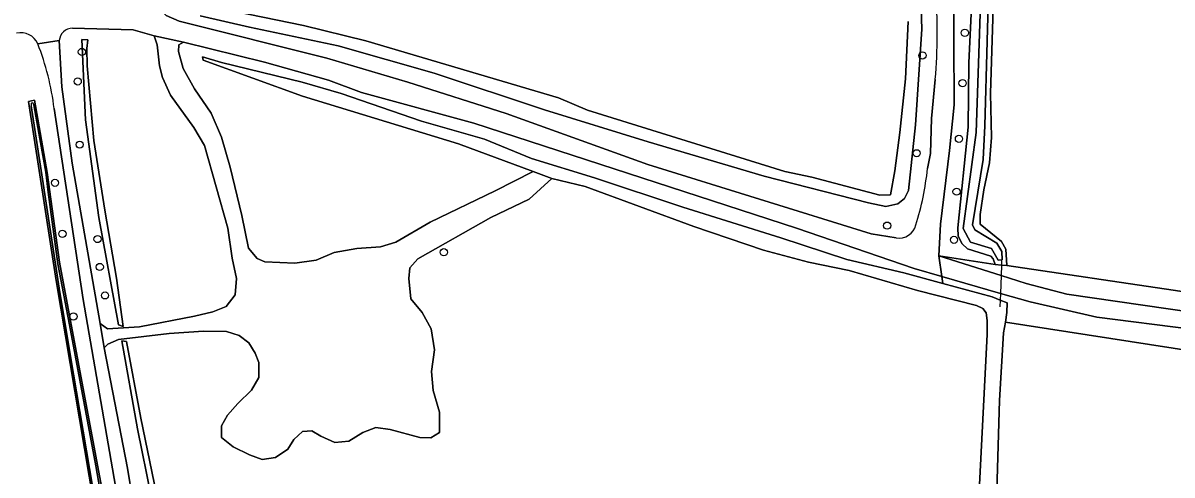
# Model space of a CAD drawing. Extents: x 162722 to 165104, y 384719 to 386284.
# Drawn here: x 163729.4 to 163886.4, y 385766.1 to 385827.9 of the extents above; entities that cross this region are included whole.
import ezdxf

# ---------------------------------------------------------------- set-up
doc = ezdxf.new("R2010")
doc.units = 0
for name, color, linetype in [('IMGEO_Boom', 7, 'Continuous'), ('IMGEO_Duiker', 7, 'Continuous'), ('IMGEO_Gemengd_bos', 7, 'Continuous'), ('IMGEO_Grasland_overig', 7, 'Continuous'), ('IMGEO_Groenvoorziening', 7, 'Continuous'), ('IMGEO_Loofbos', 7, 'Continuous'), ('IMGEO_Oever', 7, 'Continuous'), ('IMGEO_Voetpad_halfverhard', 7, 'Continuous'), ('IMGEO_Waterloop', 7, 'Continuous')]:
    doc.layers.add(name, color=color, linetype=linetype)

msp = doc.modelspace()

# ---------------------------------------------------------------- linework, layer by layer
at = {"layer": 'IMGEO_Boom'}
for centre in [(163858.13, 385826.56), (163737.48, 385823.95), (163852.35, 385823.47), (163736.91, 385819.92), (163857.82, 385819.68), (163737.17, 385811.28), (163857.33, 385812.07), (163851.55, 385810.1), (163733.8, 385806.05), (163857, 385804.85), (163847.52, 385800.21), (163734.82, 385799.09), (163739.62, 385798.37), (163856.65, 385798.26), (163786.94, 385796.57), (163739.92, 385794.56), (163740.64, 385790.67), (163736.32, 385787.79)]:
    msp.add_circle(centre, 0.489, dxfattribs=at)
at = {"layer": 'IMGEO_Duiker'}
msp.add_lwpolyline([(163863.15, 385795.39), (163863.13, 385794.81), (163863.08, 385793.38), (163863, 385790.94), (163862.96, 385790.03), (163862.93, 385789.11)], dxfattribs=at)
at = {"layer": 'IMGEO_Gemengd_bos'}
for points in [[(163864.35, 385947.55), (163864.16, 385923.57), (163863.88, 385914.23), (163863.53, 385909.74), (163863.58, 385894.09), (163863.04, 385883.86), (163863.13, 385875.81), (163862.86, 385858.66), (163862.35, 385851.1), (163862.38, 385841.75), (163861.64, 385818.27), (163861.77, 385812.27), (163861.51, 385808.77), (163860.73, 385805.09), (163860.21, 385801.72), (163860.22, 385800.43), (163863.14, 385798.03), (163863.74, 385797.01), (163863.87, 385794.75), (163909.35, 385788)], [(163734.39, 385825.5), (163734.74, 385819.17), (163736.13, 385808.75), (163739.97, 385786.83), (163740.96, 385786.1), (163745.35, 385786.37), (163752.87, 385787.83), (163755.39, 385788.43), (163757.19, 385789.16), (163758.42, 385790.76), (163758.62, 385793), (163758.02, 385795.74), (163757.42, 385799.86), (163754.23, 385811.17), (163752.79, 385813.61), (163749.57, 385818.06), (163748.48, 385820.45), (163748.08, 385822.03), (163747.76, 385824.92), (163747.37, 385826.14), (163744.49, 385826.99), (163736.21, 385827.18)], [(163740.4, 385754.63), (163733.98, 385792.72), (163730.2, 385817.18), (163730.99, 385817.35), (163732.72, 385807.48), (163734.43, 385795.23), (163741.92, 385755.09)], [(163744.47, 385750.66), (163737.67, 385790.09), (163733.69, 385816.2)], [(163859.96, 385761.21), (163861.17, 385785.31), (163861.2, 385787.24), (163861.05, 385788.31), (163860.59, 385788.87), (163859.73, 385789.3), (163851.66, 385791.35), (163842.32, 385794.06), (163836.79, 385795.22), (163830.62, 385796.85), (163821.1, 385800.1), (163806.26, 385805.57), (163801.71, 385806.67), (163798.58, 385803.81), (163793.37, 385801.3), (163783.4, 385795.69), (163782.3, 385794.44), (163782.14, 385792.97), (163782.42, 385790.18), (163783.99, 385788.35), (163785.2, 385786.11), (163785.68, 385783.21), (163785.26, 385780.29), (163785.46, 385777.65), (163786.34, 385774.73), (163786.33, 385771.91), (163785.16, 385771.2), (163783.64, 385771.25), (163779.6, 385772.35), (163777.65, 385772.59), (163775.87, 385771.93), (163773.94, 385770.74), (163772.06, 385770.57), (163770.13, 385771.41), (163768.89, 385772.17), (163767.64, 385772.07), (163766.42, 385770.98), (163765.6, 385769.66), (163763.92, 385768.53), (163762.09, 385768.25), (163760.39, 385768.86), (163758.14, 385769.98), (163756.56, 385771.26), (163756.54, 385772.86), (163757.38, 385774.3), (163758.79, 385775.9), (163760.67, 385777.7), (163761.64, 385779.45), (163761.64, 385781.48), (163761.17, 385782.78), (163760.3, 385784.2), (163758.99, 385785.17), (163757.26, 385785.73), (163754.09, 385785.77), (163749.41, 385785.45), (163742.5, 385784.62), (163741.03, 385784.02), (163740.54, 385783.52), (163743.7, 385767.05), (163746.43, 385750.3)], [(163746.94, 385763.23), (163745.06, 385772.45), (163742.93, 385784.47), (163743.57, 385784.39), (163745.52, 385773.9), (163748.58, 385759.06)]]:
    msp.add_lwpolyline(points, dxfattribs=at)
for points in [[(163743.14, 385786.43), (163742.46, 385786.63), (163739.8, 385801.34), (163737.98, 385814.66), (163737.47, 385825.63), (163738.29, 385825.6), (163738.16, 385824.43), (163738.18, 385822.05), (163739.11, 385811.86), (163740.59, 385802.33), (163742.22, 385793.01)], [(163739.97, 385786.83), (163740.54, 385783.52), (163741.03, 385784.02), (163742.5, 385784.62), (163749.41, 385785.45), (163754.09, 385785.77), (163757.26, 385785.73), (163758.99, 385785.17), (163760.3, 385784.2), (163761.17, 385782.78), (163761.64, 385781.48), (163761.64, 385779.45), (163760.67, 385777.7), (163758.79, 385775.9), (163757.38, 385774.3), (163756.54, 385772.86), (163756.56, 385771.26), (163758.14, 385769.98), (163760.39, 385768.86), (163762.09, 385768.25), (163763.92, 385768.53), (163765.6, 385769.66), (163766.42, 385770.98), (163767.64, 385772.07), (163768.89, 385772.17), (163770.13, 385771.41), (163772.06, 385770.57), (163773.94, 385770.74), (163775.87, 385771.93), (163777.65, 385772.59), (163779.6, 385772.35), (163783.64, 385771.25), (163785.16, 385771.2), (163786.33, 385771.91), (163786.34, 385774.73), (163785.46, 385777.65), (163785.26, 385780.29), (163785.68, 385783.21), (163785.2, 385786.11), (163783.99, 385788.35), (163782.42, 385790.18), (163782.14, 385792.97), (163782.3, 385794.44), (163783.4, 385795.69), (163793.37, 385801.3), (163798.58, 385803.81), (163801.71, 385806.67), (163799.14, 385807.62), (163793.96, 385804.96), (163785.09, 385800.69), (163780.38, 385797.93), (163778.3, 385797.32), (163775.07, 385797.1), (163771.97, 385796.55), (163769.5, 385795.49), (163766.58, 385795.06), (163762.49, 385795.25), (163761.43, 385795.71), (163760.24, 385797.13), (163759.33, 385801.6), (163757.72, 385808.19), (163756.57, 385812.3), (163755.13, 385815.56), (163752.85, 385818.89), (163751.31, 385821.71), (163750.68, 385824), (163750.73, 385824.92), (163751.36, 385825.3), (163747.37, 385826.14), (163747.76, 385824.92), (163748.08, 385822.03), (163748.48, 385820.45), (163749.57, 385818.06), (163752.79, 385813.61), (163754.23, 385811.17), (163757.42, 385799.86), (163758.02, 385795.74), (163758.62, 385793), (163758.42, 385790.76), (163757.19, 385789.16), (163755.39, 385788.43), (163752.87, 385787.83), (163745.35, 385786.37), (163740.96, 385786.1)], [(163854.99, 385793.25), (163851.19, 385794.34), (163835.12, 385799.87), (163791.05, 385814.23), (163775.7, 385818.4), (163771.17, 385820.08), (163762.43, 385822.57), (163751.36, 385825.3), (163750.73, 385824.92), (163750.68, 385824), (163751.31, 385821.71), (163752.85, 385818.89), (163755.13, 385815.56), (163756.57, 385812.3), (163757.72, 385808.19), (163759.33, 385801.6), (163760.24, 385797.13), (163761.43, 385795.71), (163762.49, 385795.25), (163766.58, 385795.06), (163769.5, 385795.49), (163771.97, 385796.55), (163775.07, 385797.1), (163778.3, 385797.32), (163780.38, 385797.93), (163785.09, 385800.69), (163793.96, 385804.96), (163799.14, 385807.62), (163788.92, 385811.4), (163767.63, 385817.92), (163754.05, 385822.83), (163753.95, 385823.28), (163756.54, 385822.52), (163767.56, 385819.8), (163772.89, 385818.26), (163783.88, 385814.48), (163792.48, 385812.05), (163798.93, 385809.4), (163807.53, 385806.76), (163819.61, 385802.72), (163832.98, 385798.55), (163842.02, 385795.56), (163849.81, 385793.74), (163855.13, 385792.31)], [(163863.68, 385787.03), (163863.43, 385785.56), (163862.85, 385776.29), (163862.09, 385750), (163861.8, 385742.33), (163862.21, 385732.96), (163861.71, 385730.04), (163861.55, 385729.51), (163878.52, 385726.55), (164050.71, 385661.61), (164032.57, 385750), (164030.73, 385758.97), (164031.72, 385759.36), (164031.39, 385760.98)]]:
    msp.add_lwpolyline(points, close=True, dxfattribs=at)
for centre, radius, start, end in [((163736.17, 385825.4), 1.78, 88.7879, 176.8924), ((163729.14, 385824.05), 2.52, 23.8051, 103.6046), ((163698.23, 385811.91), 35.72, 6.8935, 21.6073)]:
    msp.add_arc(centre, radius, start, end, dxfattribs=at)
at = {"layer": 'IMGEO_Grasland_overig'}
msp.add_lwpolyline([(164021.2, 385765.75), (164000, 385768.89), (163965.96, 385773.43), (163962.58, 385774.18), (163957.48, 385774.98), (163952.33, 385776.08), (163942.58, 385777.57), (163925.1, 385780.77), (163920.22, 385781.5), (163916.14, 385781.82), (163901.66, 385784.2), (163894.84, 385785.64), (163889.07, 385786.06), (163876.16, 385787.7), (163867.05, 385789.77), (163863, 385790.94), (163854.99, 385793.25), (163855.13, 385792.31), (163861.87, 385790.49), (163862.96, 385790.03), (163863.9, 385789.65), (163863.89, 385788.33), (163863.68, 385787.03), (164031.39, 385760.98)], dxfattribs=at)
at = {"layer": 'IMGEO_Groenvoorziening'}
for points in [[(163856.58, 385834.26), (163856.66, 385816.7), (163856.06, 385810.48), (163854.83, 385800.43), (163854.56, 385796.09), (163862.27, 385794.89), (163862.02, 385795.66), (163861.67, 385796.04), (163858.51, 385797.02), (163857.78, 385797.73), (163857.21, 385798.78), (163857.19, 385799.92), (163858.59, 385813.65), (163858.66, 385822.47), (163859.14, 385832.06)], [(163909.35, 385788), (163863.87, 385794.75), (163863.13, 385794.81), (163862.27, 385794.89), (163854.56, 385796.09), (163863.08, 385793.38), (163866.52, 385792.29), (163872.07, 385790.82), (163889.36, 385788.32)]]:
    msp.add_lwpolyline(points, dxfattribs=at)
at = {"layer": 'IMGEO_Loofbos'}
for points in [[(163776.74, 385938.3), (163776.08, 385924.31), (163774.83, 385912.8), (163772.34, 385902.92), (163767.97, 385890.51), (163766.18, 385884.82), (163758.25, 385862.63), (163754.84, 385850.46), (163751.41, 385839.76), (163749.54, 385835.54), (163747.85, 385831.04), (163747.8, 385830.1), (163748.99, 385828.91), (163750.77, 385828.15), (163770.97, 385823.1), (163782.04, 385819.82), (163795.47, 385815.55), (163814.8, 385808.57), (163845.33, 385799.1), (163848.75, 385798.55)], [(163851.86, 385839.44), (163852.24, 385827.07), (163851.41, 385813.99), (163850.45, 385805.03), (163849.91, 385803.92), (163848.96, 385803.19), (163847.33, 385802.82), (163844.95, 385803.32), (163830.71, 385806.98), (163814.87, 385811.65), (163800.7, 385816.04), (163785.6, 385821.06), (163772.52, 385824.77), (163760.38, 385827.32), (163753.66, 385828.89)], [(163752.86, 385830.6), (163767.74, 385827.57), (163776.29, 385825.45), (163802.59, 385817.68), (163806.57, 385815.98), (163833.55, 385807.62), (163837.21, 385806.83), (163846.51, 385804.35), (163847.96, 385804.41), (163848.57, 385807.69), (163849.27, 385812.96), (163850.01, 385820.27), (163850.4, 385828.1)], [(163853.04, 385808.01), (163853.44, 385810.07), (163853.56, 385814.87), (163854.09, 385820.19)]]:
    msp.add_lwpolyline(points, dxfattribs=at)
for centre, radius, start, end in [((163777.29, 385826.52), 77.07, 355.2889, 4.3536), ((163813.18, 385812.18), 40.07, 342.7566, 354.0327), ((163849.15, 385800.88), 2.37, 260.1467, 345.7042)]:
    msp.add_arc(centre, radius, start, end, dxfattribs=at)
at = {"layer": 'IMGEO_Oever'}
for points in [[(163863.4, 385961.93), (163862.47, 385909.25), (163862.68, 385894.48), (163862.48, 385871.78), (163860.86, 385813.86), (163860.65, 385809.23), (163859.16, 385800.33), (163859.52, 385799.63), (163862.52, 385797.8), (163863.18, 385796.69), (163863.24, 385795.52), (163862.71, 385795.48), (163861.77, 385797.08), (163858.89, 385797.97), (163857.91, 385799.8), (163859.66, 385812.95), (163860.21, 385829.16), (163861.36, 385880.09), (163861.62, 385894.73), (163861.83, 385907.68), (163862.14, 385932.63), (163862.24, 385946.93)], [(163859.14, 385832.06), (163858.66, 385822.47), (163858.59, 385813.65), (163857.19, 385799.92), (163857.21, 385798.78), (163857.78, 385797.73), (163858.51, 385797.02), (163861.67, 385796.04), (163862.02, 385795.66), (163862.27, 385794.89), (163863.13, 385794.81), (163863.87, 385794.75), (163863.74, 385797.01), (163863.14, 385798.03), (163860.22, 385800.43), (163860.21, 385801.72), (163860.73, 385805.09), (163861.51, 385808.77), (163861.77, 385812.27), (163861.64, 385818.27), (163862.38, 385841.75)], [(163741.92, 385755.09), (163734.43, 385795.23), (163732.72, 385807.48), (163730.99, 385817.35), (163730.2, 385817.18), (163733.98, 385792.72), (163740.4, 385754.63)], [(163740.75, 385753.83), (163735.89, 385782.58), (163734.38, 385791.66), (163732, 385807.13), (163730.54, 385816.58)], [(163730.6, 385816.96), (163730.69, 385816.99)], [(163730.88, 385816.86), (163730.92, 385816.73), (163731.73, 385812.09), (163732.53, 385807.5), (163732.89, 385804.79), (163734.2, 385794.98), (163735.77, 385786.64), (163739.39, 385767.36), (163741.66, 385754.27)]]:
    msp.add_lwpolyline(points, dxfattribs=at)
for centre, radius, start, end in [((163730.72, 385816.81), 0.193, 129.699, 175.4607), ((163732.06, 385816.75), 1.53, 177.0332, 186.5748), ((163730.71, 385816.81), 0.179, 16.3127, 95.4717)]:
    msp.add_arc(centre, radius, start, end, dxfattribs=at)
at = {"layer": 'IMGEO_Voetpad_halfverhard'}
for points in [[(163736.21, 385827.18), (163744.49, 385826.99), (163747.37, 385826.14), (163751.36, 385825.3), (163762.43, 385822.57), (163771.17, 385820.08), (163775.7, 385818.4), (163791.05, 385814.23), (163835.12, 385799.87), (163851.19, 385794.34), (163854.99, 385793.25), (163854.56, 385796.09), (163854.83, 385800.43), (163856.06, 385810.48), (163856.66, 385816.7), (163856.58, 385834.26)], [(163848.75, 385798.55), (163845.33, 385799.1), (163814.8, 385808.57), (163795.47, 385815.55), (163782.04, 385819.82), (163770.97, 385823.1), (163750.77, 385828.15), (163748.99, 385828.91), (163747.8, 385830.1)], [(163731.44, 385825.06), (163734.39, 385825.5)], [(163746.43, 385750.3), (163743.7, 385767.05), (163740.54, 385783.52), (163739.97, 385786.83), (163736.13, 385808.75), (163734.74, 385819.17), (163734.39, 385825.5), (163731.44, 385825.06)], [(163854.09, 385820.19), (163853.56, 385814.87), (163853.44, 385810.07), (163853.04, 385808.01)], [(163733.69, 385816.2), (163737.67, 385790.09), (163744.47, 385750.66)], [(163889.36, 385788.32), (163872.07, 385790.82), (163866.52, 385792.29), (163863.08, 385793.38), (163854.56, 385796.09), (163854.99, 385793.25), (163863, 385790.94), (163867.05, 385789.77), (163876.16, 385787.7), (163889.07, 385786.06)]]:
    msp.add_lwpolyline(points, dxfattribs=at)
for centre, radius, start, end in [((163777.29, 385826.52), 77.07, 355.2889, 4.3536), ((163736.17, 385825.4), 1.78, 88.7879, 176.8924), ((163729.14, 385824.05), 2.52, 23.8051, 103.6046), ((163698.23, 385811.91), 35.72, 6.8935, 21.6073), ((163813.18, 385812.18), 40.07, 342.7566, 354.0327), ((163849.15, 385800.88), 2.37, 260.1467, 345.7042)]:
    msp.add_arc(centre, radius, start, end, dxfattribs=at)
at = {"layer": 'IMGEO_Waterloop'}
for points in [[(163862.24, 385946.93), (163862.14, 385932.63), (163861.83, 385907.68), (163861.62, 385894.73), (163861.36, 385880.09), (163860.21, 385829.16), (163859.66, 385812.95), (163857.91, 385799.8), (163858.89, 385797.97), (163861.77, 385797.08), (163862.71, 385795.48), (163863.24, 385795.52), (163863.18, 385796.69), (163862.52, 385797.8), (163859.52, 385799.63), (163859.16, 385800.33), (163860.65, 385809.23), (163860.86, 385813.86), (163862.48, 385871.78), (163862.68, 385894.48), (163862.47, 385909.25), (163863.4, 385961.93)], [(163753.66, 385828.89), (163760.38, 385827.32), (163772.52, 385824.77), (163785.6, 385821.06), (163800.7, 385816.04), (163814.87, 385811.65), (163830.71, 385806.98), (163844.95, 385803.32), (163847.33, 385802.82), (163848.96, 385803.19), (163849.91, 385803.92), (163850.45, 385805.03), (163851.41, 385813.99), (163852.24, 385827.07), (163851.86, 385839.44)], [(163850.4, 385828.1), (163850.01, 385820.27), (163849.27, 385812.96), (163848.57, 385807.69), (163847.96, 385804.41), (163846.51, 385804.35), (163837.21, 385806.83), (163833.55, 385807.62), (163806.57, 385815.98), (163802.59, 385817.68), (163776.29, 385825.45), (163767.74, 385827.57), (163752.86, 385830.6)], [(163862.09, 385750), (163862.85, 385776.29), (163863.43, 385785.56), (163863.68, 385787.03), (163863.89, 385788.33), (163863.9, 385789.65), (163862.96, 385790.03), (163861.87, 385790.49), (163855.13, 385792.31), (163849.81, 385793.74), (163842.02, 385795.56), (163832.98, 385798.55), (163819.61, 385802.72), (163807.53, 385806.76), (163798.93, 385809.4), (163792.48, 385812.05), (163783.88, 385814.48), (163772.89, 385818.26), (163767.56, 385819.8), (163756.54, 385822.52), (163753.95, 385823.28), (163754.05, 385822.83), (163767.63, 385817.92), (163788.92, 385811.4), (163799.14, 385807.62), (163801.71, 385806.67), (163806.26, 385805.57), (163821.1, 385800.1), (163830.62, 385796.85), (163836.79, 385795.22), (163842.32, 385794.06), (163851.66, 385791.35), (163859.73, 385789.3), (163860.59, 385788.87), (163861.05, 385788.31), (163861.2, 385787.24), (163861.17, 385785.31), (163859.96, 385761.21)], [(163730.54, 385816.58), (163732, 385807.13), (163734.38, 385791.66), (163735.89, 385782.58), (163740.75, 385753.83)], [(163730.69, 385816.99), (163730.6, 385816.96)], [(163732.89, 385804.79), (163732.53, 385807.5), (163731.73, 385812.09), (163730.92, 385816.73), (163730.88, 385816.86)], [(163741.66, 385754.27), (163739.39, 385767.36), (163735.77, 385786.64), (163734.2, 385794.98), (163732.89, 385804.79)], [(163748.58, 385759.06), (163745.52, 385773.9), (163743.57, 385784.39), (163742.93, 385784.47), (163745.06, 385772.45), (163746.94, 385763.23)]]:
    msp.add_lwpolyline(points, dxfattribs=at)
msp.add_lwpolyline([(163742.22, 385793.01), (163740.59, 385802.33), (163739.11, 385811.86), (163738.18, 385822.05), (163738.16, 385824.43), (163738.29, 385825.6), (163737.47, 385825.63), (163737.98, 385814.66), (163739.8, 385801.34), (163742.46, 385786.63), (163743.14, 385786.43)], close=True, dxfattribs=at)
for centre, radius, start, end in [((163730.72, 385816.81), 0.193, 129.699, 175.4607), ((163732.06, 385816.75), 1.53, 177.0332, 186.5748), ((163730.71, 385816.81), 0.179, 16.3127, 95.4717)]:
    msp.add_arc(centre, radius, start, end, dxfattribs=at)

doc.saveas('drawing.dxf')
